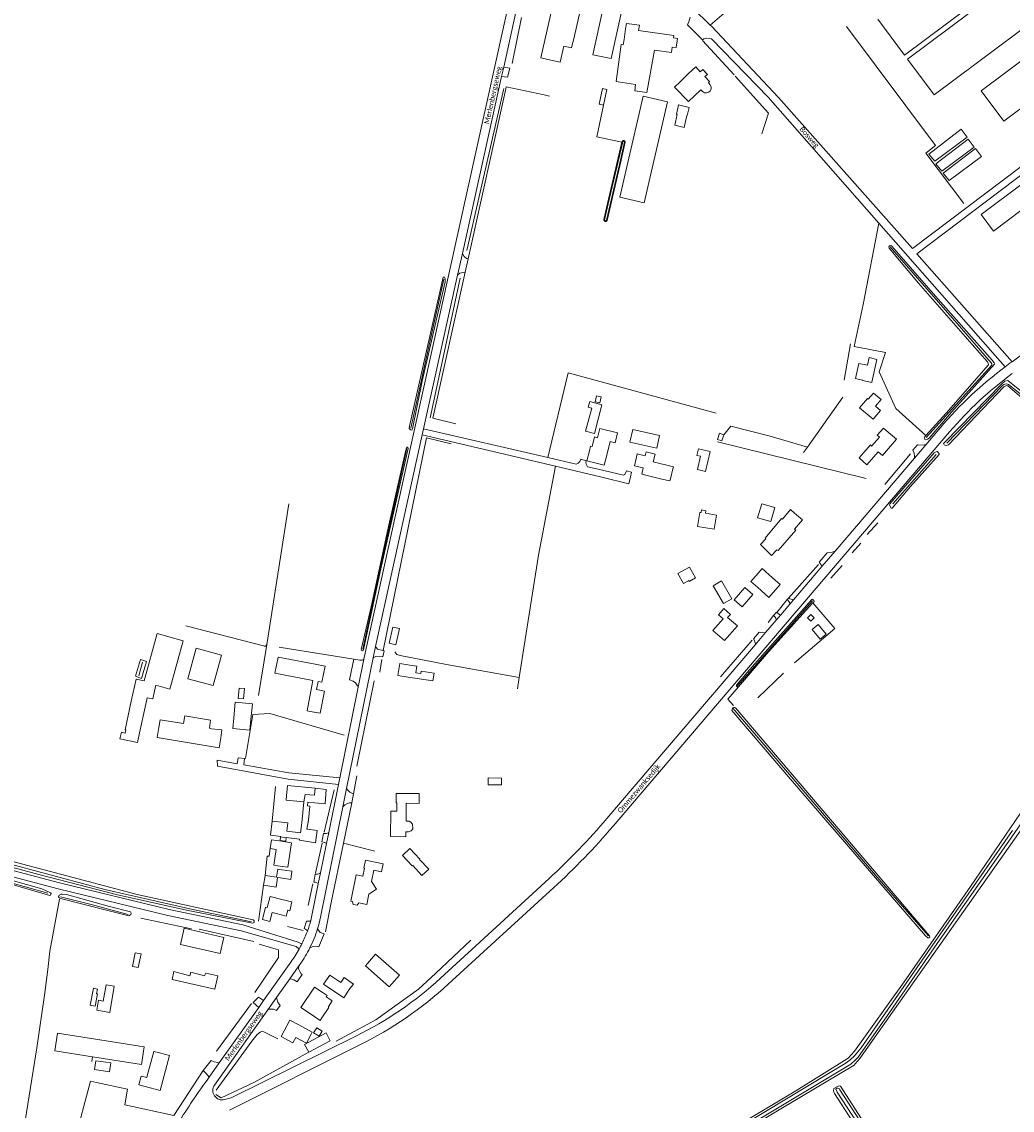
# Model space of a CAD drawing. Extents: x 177628 to 188968, y 384226 to 390673.
# Tile 325 of 393: x 185276 to 185758, y 385507 to 386037. Entities that reach past the tile are written whole.
import ezdxf

# ---------------------------------------------------------------- set-up
doc = ezdxf.new("R2010")
doc.units = 0
for name, color, linetype, lineweight in [('B01_D', 14, 'Continuous', 9), ('B01_F', 14, 'Continuous', 9), ('B01_T', 14, 'Continuous', 9), ('B02_D', 14, 'Continuous', 9), ('B02_F', 14, 'Continuous', 9), ('B02_T', 14, 'Continuous', 9), ('B03_F', 14, 'Continuous', 9), ('B07_D', 14, 'Continuous', 9), ('B11_F', 14, 'Continuous', 9), ('B11_S', 14, 'Continuous', 9), ('B14_F', 14, 'Continuous', 9), ('T01_F', 253, 'Continuous', 9), ('T02_F', 253, 'RASTER', 9), ('T03_F', 253, 'Continuous', 9), ('T03_T', 253, 'Continuous', 9), ('T04_F', 253, 'HAAG', 9), ('T04_T', 253, 'HAAG', 9), ('T05_F', 253, 'Continuous', 9), ('T07_F', 253, 'Continuous', 9), ('T09_F', 253, 'Continuous', 9), ('T10_F', 253, 'Continuous', 9), ('T22_F', 253, 'Continuous', 9), ('V00_F', 8, 'Continuous', 9), ('V00_T', 8, 'Continuous', 9), ('V06_F', 8, 'Continuous', 9), ('V06_T', 8, 'Continuous', 9), ('W01_F', 253, 'Continuous', 9), ('Z06', 7, 'Continuous', 9)]:
    doc.layers.add(name, color=color, linetype=linetype, lineweight=lineweight)
doc.styles.add('Legend', font='calibri.ttf')
doc.linetypes.add('HAAG', pattern='A,4,-1,[5,TOPOCAD.SHX,S=0.35,R=0,X=-0.35,Y=-0.35],-1', length=6)
doc.linetypes.add('RASTER', pattern='A,4,-1,[4,TOPOCAD.SHX,S=0.5,R=0,X=-0.5,Y=0],-1', length=6)

msp = doc.modelspace()

# ---------------------------------------------------------------- linework, layer by layer
at = {"layer": 'B01_D', "linetype": 'Continuous'}
for points in [[(185544.125, 386028.058), (185547.023, 386040.959)], [(185533.169, 386018.468), (185537.702, 386017.452), (185539.459, 386025.277), (185543.156, 386024.447), (185543.472, 386025.854)], [(185600.021, 386011.66), (185596.008, 386007.853)], [(185602.914, 386000.894), (185606.122, 386003.922)], [(185551.849, 385828.301), (185552.435, 385830.632), (185553.239, 385830.429), (185554.41, 385835.067), (185555.846, 385834.705)], [(185697.55, 385837.21), (185695.005, 385839.41), (185691.997, 385835.932), (185693.057, 385835.015), (185689.249, 385830.615)], [(185561.996, 385832.822), (185560.319, 385826.16)], [(185415.89, 385701.571), (185414.452, 385701.848), (185417.291, 385716.545), (185398.747, 385720.127), (185400.266, 385727.99), (185418.281, 385724.516)], [(185342.32, 385693.751), (185342.941, 385697.503), (185354.209, 385695.62)], [(185366.866, 385693.318), (185367.93, 385693.14)], [(185404.35, 385660.441), (185404.168, 385658.415), (185412.837, 385657.596)], [(185412.837, 385657.596), (185412.022, 385648.971)], [(185415.037, 385648.686), (185415.683, 385655.514), (185414.616, 385655.615), (185414.79, 385657.445), (185418.19, 385657.09)], [(185410.721, 385639.305), (185410.653, 385638.88), (185418.446, 385637.64), (185419.307, 385643.595), (185414.64, 385644.269)], [(185411.581, 385644.711), (185411.212, 385642.389)], [(185414.64, 385644.269), (185414.319, 385644.315)], [(185396.423, 385634.852), (185397.055, 385639.059), (185401.96, 385638.328)], [(185400.18, 385626.478), (185398.291, 385626.756), (185399.439, 385634.399), (185396.423, 385634.852)], [(185399.415, 385603.142), (185397.46, 385603.636), (185396.363, 385599.305), (185392.655, 385600.244), (185394.182, 385606.275), (185395.063, 385606.052), (185396.451, 385611.541), (185402.193, 385610.081)], [(185423.782, 385562.658), (185424.191, 385563.266), (185422.24, 385564.58)], [(185415.61, 385554.72), (185420.808, 385551.225), (185421.634, 385552.454)], [(185425.018, 385557.486), (185424.671, 385557.719)], [(185410.44, 385548.991), (185416.933, 385545.497), (185416.408, 385544.519)], [(185336.622, 385524.226), (185339.816, 385536.147), (185342.591, 385535.402)], [(185338.031, 385518.382), (185332.49, 385519.868), (185333.599, 385524.009)]]:
    msp.add_lwpolyline(points, dxfattribs=at)
at = {"layer": 'B01_F', "linetype": 'Continuous'}
for points in [[(185593.333, 386005.315), (185596.008, 386007.853)], [(185600.061, 385998.197), (185602.914, 386000.894)], [(185630.506, 385764.767), (185633.92, 385761.747)], [(185467.784, 385723.547), (185464.451, 385724.05)], [(185475.71, 385716.386), (185463.572, 385718.215)], [(185468.934, 385661.528), (185462.863, 385661.564)]]:
    msp.add_lwpolyline(points, dxfattribs=at)
at = {"layer": 'B01_T', "linetype": 'Continuous'}
for points in [[(185547.023, 386040.959), (185548.16, 386046.028), (185534.875, 386049.008), (185528.271, 386019.567), (185533.169, 386018.468)], [(185609.873, 386007.469), (185610.403, 386007.97), (185608.132, 386010.371), (185609.358, 386011.49), (185607.09, 386013.888), (185605.878, 386012.754), (185603.658, 386015.1), (185600.021, 386011.66)], [(185606.122, 386003.922), (185606.922, 386003.135), (185607.92, 386002.54), (185608.945, 386002.449), (185609.833, 386002.738), (185610.708, 386003.334), (185611.198, 386004.46), (185611.09, 386005.435), (185610.552, 386006.561), (185609.873, 386007.469)], [(185748.571, 385935.245), (185742.575, 385943.26), (185763.273, 385958.745), (185769.27, 385950.73), (185748.571, 385935.245)], [(185692.42, 385827.868), (185694.51, 385826.06), (185701.329, 385833.94), (185697.55, 385837.21)], [(185551.849, 385828.301), (185550.622, 385823.452), (185559.091, 385821.308), (185560.319, 385826.16)], [(185574.618, 385824.528), (185573.762, 385821.051), (185578.119, 385819.979), (185577.391, 385817.021), (185587.188, 385814.61)], [(185592.493, 385819.59), (185592.742, 385820.602), (185582.97, 385823.005), (185583.892, 385826.753), (185579.485, 385827.837), (185578.997, 385825.852), (185575.175, 385826.791), (185574.618, 385824.528)], [(185591.297, 385814.732), (185592.493, 385819.59)], [(185633.059, 385767.649), (185636.028, 385771), (185641.073, 385766.523)], [(185635.558, 385760.298), (185639.303, 385756.982), (185644.816, 385763.208), (185641.073, 385766.523)], [(185635.558, 385760.298), (185633.92, 385761.747)], [(185623.9, 385743.173), (185619.187, 385747.234), (185620.508, 385748.736), (185617.318, 385751.543), (185614.7, 385748.519), (185616.93, 385746.588), (185612.02, 385740.916), (185617.679, 385736.009), (185623.9, 385743.173)], [(185415.89, 385701.571), (185420.805, 385700.619), (185422.895, 385711.402), (185419.045, 385712.148), (185419.804, 385716.064), (185421.679, 385715.701), (185423.202, 385723.563), (185418.281, 385724.516)], [(185464.451, 385724.05), (185459.507, 385724.796), (185458.628, 385718.96), (185463.572, 385718.215)], [(185342.32, 385693.751), (185341.491, 385688.821), (185371.61, 385683.781), (185372.44, 385688.711), (185372.9, 385692.551), (185367.93, 385693.14)], [(185404.35, 385660.441), (185404.83, 385665.421), (185418.296, 385664.142)], [(185418.296, 385664.142), (185423.79, 385663.62), (185423.17, 385656.651), (185418.19, 385657.09)], [(185462.576, 385642.873), (185462.569, 385640.58), (185455.082, 385640.604), (185455.121, 385653.056), (185458.171, 385653.046), (185458.146, 385657.09), (185457.836, 385657.092), (185457.863, 385661.594), (185462.863, 385661.564)], [(185400.18, 385626.478), (185405.116, 385625.733), (185406.905, 385637.582), (185401.96, 385638.328)], [(185436.589, 385609.041), (185435.67, 385609.234), (185438.301, 385621.98), (185441.546, 385621.311), (185442.348, 385625.221), (185442.033, 385625.288), (185442.841, 385629.204), (185451.423, 385627.41), (185450.609, 385623.505), (185446.934, 385624.253), (185445.8, 385618.777), (185448.216, 385615.122), (185444.56, 385612.701), (185443.527, 385607.58), (185439.65, 385608.412), (185438.773, 385607.241), (185436.919, 385607.593), (185436.589, 385609.041)], [(185399.415, 385603.142), (185404.276, 385601.916), (185405.012, 385604.834), (185405.969, 385604.592), (185407.045, 385608.857), (185402.193, 385610.081)], [(185422.24, 385564.58), (185418.09, 385567.371), (185411.46, 385557.511), (185415.61, 385554.72)], [(185410.44, 385548.991), (185406.064, 385551.342), (185401.822, 385543.448), (185407.561, 385540.364), (185408.938, 385542.926), (185414.07, 385540.168), (185416.408, 385544.519)], [(185342.591, 385535.402), (185347.418, 385534.11), (185342.863, 385517.089), (185338.031, 385518.382)]]:
    msp.add_lwpolyline(points, dxfattribs=at)
at = {"layer": 'B02_D', "linetype": 'Continuous'}
for points in [[(185589.893, 385998.095), (185577.979, 386000.842), (185566.665, 385951.773), (185578.578, 385949.026), (185589.893, 385998.095)], [(185637.004, 385780.931), (185640.594, 385777.449), (185643.202, 385780.138), (185643.711, 385779.786), (185652.39, 385789.647), (185651.783, 385790.245), (185655.585, 385794.802), (185651.745, 385798.005)]]:
    msp.add_lwpolyline(points, dxfattribs=at)
at = {"layer": 'B02_F', "linetype": 'Continuous'}
for points in [[(185553.614, 386021.059), (185562.454, 386019.118), (185567.461, 386041.927), (185558.621, 386043.868), (185553.614, 386021.059)], [(185569.505, 386033.665), (185569.875, 386036.259), (185576.216, 386035.356), (185575.846, 386032.762)], [(185597.974, 385985.66), (185599.36, 385991.53), (185599.54, 385991.487), (185600.457, 385995.373), (185595.321, 385996.586), (185594.243, 385992.018)], [(185683.407, 385849.274), (185689.963, 385843.685), (185693.644, 385848.004), (185691.175, 385850.109), (185693.847, 385853.242), (185690.121, 385856.418)], [(185616.171, 385764.986), (185621.221, 385756.359)], [(185627.506, 385761.815), (185631.433, 385758.415), (185626.216, 385752.391), (185622.289, 385755.791)], [(185348.68, 385571.126), (185369.446, 385566.335), (185370.941, 385572.813), (185365.086, 385574.161)], [(185291.545, 385536.344), (185292.891, 385544.979), (185335.082, 385538.397), (185333.735, 385529.762), (185309.89, 385533.482)], [(185309.89, 385533.482), (185291.545, 385536.344)]]:
    msp.add_lwpolyline(points, dxfattribs=at)
at = {"layer": 'B02_T', "linetype": 'Continuous'}
for points in [[(185705.273, 386020.855), (185776.159, 386073.909)], [(185706.771, 386018.855), (185719.806, 386001.454), (185790.687, 386054.493), (185777.656, 386071.907)], [(185706.771, 386018.855), (185777.656, 386071.907)], [(185812.778, 386032.874), (185753.661, 385988.669), (185742.58, 386003.488), (185806.654, 386051.4)], [(185692.238, 386038.256), (185705.273, 386020.855)], [(185568.764, 386028.464), (185569.505, 386033.665)], [(185592.867, 386029.202), (185593.025, 386030.314), (185575.846, 386032.762)], [(185568.764, 386028.464), (185568.381, 386025.774)], [(185583.489, 386023.228), (185591.847, 386022.037), (185592.232, 386024.746)], [(185651.745, 385798.005), (185649.71, 385799.702), (185645.854, 385795.079), (185645.462, 385795.406), (185637.481, 385785.817), (185637.847, 385785.462), (185635.174, 385782.706), (185637.004, 385780.931)], [(185617.137, 385753.964), (185612.081, 385762.583), (185616.171, 385764.986)], [(185617.137, 385753.964), (185621.221, 385756.359)], [(185328.809, 385706.495), (185325.805, 385692.569), (185326.111, 385692.502)], [(185332.84, 385691.036), (185335.987, 385705.01)], [(185378.775, 385698.395), (185379.458, 385705.971), (185387.779, 385705.221), (185387.097, 385697.669)], [(185378.775, 385698.395), (185378.309, 385693.223), (185386.628, 385692.473), (185387.097, 385697.669)], [(185401.51, 385620.57), (185406.45, 385619.793), (185407.07, 385623.737), (185402.131, 385624.513)], [(185442.801, 385577.764), (185447.774, 385583.411), (185459.422, 385573.151), (185454.449, 385567.505), (185442.801, 385577.764)], [(185415.247, 385535.705), (185425.679, 385541.321), (185423.641, 385545.108), (185413.208, 385539.491)], [(185415.247, 385535.705), (185413.208, 385539.491)]]:
    msp.add_lwpolyline(points, dxfattribs=at)
at = {"layer": 'B03_F', "linetype": 'Continuous'}
for points in [[(185720.021, 385969.167), (185717.077, 385972.734), (185732.832, 385984.783), (185735.745, 385980.89), (185720.021, 385969.167)], [(185723.494, 385964.36), (185720.55, 385967.927), (185736.305, 385979.976), (185739.218, 385976.083), (185723.494, 385964.36)], [(185727.046, 385959.778), (185724.102, 385963.345), (185739.857, 385975.394), (185742.77, 385971.501), (185727.046, 385959.778)]]:
    msp.add_lwpolyline(points, dxfattribs=at)
at = {"layer": 'B07_D', "linetype": 'Continuous'}
for points in [[(185412.837, 385657.596), (185413.444, 385661.169), (185417.97, 385660.714), (185418.296, 385664.142)], [(185401.532, 385640.455), (185404.223, 385639.988)]]:
    msp.add_lwpolyline(points, dxfattribs=at)
at = {"layer": 'B11_F', "linetype": 'Continuous'}
for points in [[(185689.249, 385830.615), (185688.664, 385831.163), (185683.171, 385824.855), (185686.981, 385821.498), (185692.42, 385827.868)], [(185397.472, 385648.145), (185396.687, 385641.314)], [(185404.595, 385643.224), (185405.06, 385647.273), (185397.472, 385648.145)], [(185411.581, 385644.711), (185412.022, 385648.971)], [(185415.037, 385648.686), (185414.319, 385644.315)], [(185396.687, 385641.314), (185401.566, 385640.753), (185401.532, 385640.455)], [(185410.721, 385639.305), (185404.244, 385640.171), (185404.223, 385639.988)], [(185404.595, 385643.224), (185411.212, 385642.389)], [(185424.671, 385557.719), (185426.662, 385560.707), (185423.782, 385562.658)], [(185421.634, 385552.454), (185425.018, 385557.486)], [(185336.622, 385524.226), (185336.386, 385523.383), (185333.599, 385524.009)]]:
    msp.add_lwpolyline(points, dxfattribs=at)
at = {"layer": 'B11_S', "linetype": 'Continuous'}
for points in [[(185543.472, 386025.854), (185544.125, 386028.058)], [(185593.333, 386005.315), (185600.061, 385998.197)], [(185561.996, 385832.822), (185564.352, 385832.227), (185565.581, 385837.095), (185556.996, 385839.262), (185555.846, 385834.705)], [(185587.188, 385814.61), (185591.034, 385813.664), (185591.297, 385814.732)], [(185630.506, 385764.767), (185633.059, 385767.649)], [(185467.784, 385723.547), (185467.297, 385720.322), (185469.726, 385719.956), (185469.904, 385721.139), (185476.282, 385720.178), (185475.71, 385716.386)], [(185366.866, 385693.318), (185367.43, 385697.343), (185354.85, 385699.451), (185354.209, 385695.62)], [(185468.934, 385661.528), (185468.919, 385656.8), (185462.621, 385656.821), (185462.593, 385648.135), (185464.042, 385648.13), (185464.966, 385647.703), (185465.827, 385646.64), (185465.881, 385644.425), (185465.101, 385643.464), (185463.852, 385642.869), (185462.576, 385642.873)]]:
    msp.add_lwpolyline(points, dxfattribs=at)
at = {"layer": 'B14_F', "linetype": 'Continuous'}
for points in [[(185565.823, 386007.814), (185564.875, 386007.947), (185567.392, 386025.945), (185568.381, 386025.774)], [(185592.867, 386029.202), (185594.782, 386028.932), (185594.163, 386024.484), (185592.232, 386024.746)], [(185565.823, 386007.814), (185574.392, 386006.593), (185573.944, 386003.446), (185579.844, 386002.606), (185583.489, 386023.228)], [(185558.729, 385996.465), (185560.421, 386004.11), (185558.263, 386004.599), (185556.571, 385996.954)], [(185556.571, 385996.954), (185558.729, 385996.465)], [(185594.243, 385992.018), (185594.632, 385991.926), (185593.407, 385986.738), (185597.974, 385985.66)], [(185688.072, 385873.645), (185687.192, 385869.994), (185686.446, 385870.138), (185683.018, 385870.797), (185681.435, 385863.434), (185684.82, 385862.642)], [(185688.072, 385873.645), (185691.835, 385872.828), (185689.409, 385861.647)], [(185689.38, 385861.513), (185684.791, 385862.509), (185684.82, 385862.642)], [(185689.409, 385861.647), (185689.38, 385861.513)], [(185683.407, 385849.274), (185687.25, 385853.783), (185687.612, 385853.474), (185690.121, 385856.418)], [(185551.309, 385849.503), (185552.992, 385849.059), (185550.019, 385837.806), (185554.279, 385836.68), (185557.994, 385850.743), (185552.052, 385852.313), (185551.309, 385849.503)], [(185557.592, 385854.584), (185556.913, 385851.688), (185554.728, 385852.2), (185555.406, 385855.096), (185557.592, 385854.584)], [(185571.541, 385832.532), (185572.943, 385838.688), (185586.08, 385835.696), (185584.678, 385829.54), (185571.541, 385832.532)], [(185617.318, 385836.116), (185615.176, 385836.843), (185614.165, 385833.867), (185616.307, 385833.14), (185617.318, 385836.116)], [(185604.245, 385826.077), (185605, 385829.31), (185610.599, 385828.003), (185608.334, 385818.299)], [(185604.245, 385826.077), (185605.998, 385825.692), (185604.469, 385819.172), (185608.334, 385818.299)], [(185606.22, 385798.269), (185605.682, 385798.356), (185604.56, 385791.45), (185612.669, 385790.133), (185613.791, 385797.039), (185608.42, 385797.911), (185608.627, 385799.191), (185606.428, 385799.549), (185606.22, 385798.269)], [(185635.748, 385802.553), (185642.199, 385800.676), (185640.228, 385793.9), (185633.777, 385795.777), (185635.748, 385802.553)], [(185597.692, 385763.78), (185600.3, 385765.216), (185600.518, 385764.821), (185603.482, 385766.453), (185600.552, 385771.775), (185594.98, 385768.707), (185597.692, 385763.78)], [(185627.506, 385761.815), (185622.289, 385755.791)], [(185659.687, 385745.372), (185661.358, 385747.072), (185659.666, 385748.736), (185657.994, 385747.036), (185659.687, 385745.372)], [(185457.663, 385733.978), (185459.489, 385741.812), (185456.199, 385742.579), (185454.373, 385734.746), (185457.663, 385733.978)], [(185660.321, 385741.443), (185664.221, 385736.667), (185667.204, 385739.101), (185663.304, 385743.878), (185660.321, 385741.443)], [(185328.809, 385706.495), (185331.136, 385717.282), (185335.173, 385716.411), (185341.507, 385739.381), (185354.101, 385735.909), (185347.624, 385712.417), (185340.733, 385714.317)], [(185356.405, 385717.37), (185368.695, 385714.068), (185372.688, 385728.929), (185360.398, 385732.231), (185356.405, 385717.37)], [(185340.733, 385714.317), (185339.345, 385707.61), (185336.641, 385708.169)], [(185336.641, 385708.169), (185335.987, 385705.01)], [(185381.406, 385712.918), (185383.947, 385712.671), (185383.455, 385707.606), (185380.914, 385707.853), (185381.406, 385712.918)], [(185326.111, 385692.502), (185325.783, 385690.996), (185324.003, 385691.384), (185323.319, 385688.244), (185331.828, 385686.39), (185332.84, 385691.036)], [(185502.561, 385669.181), (185509.076, 385669.103), (185509.037, 385665.8), (185502.522, 385665.878), (185502.561, 385669.181)], [(185401.532, 385640.455), (185401.338, 385638.775), (185404.048, 385638.463), (185404.223, 385639.988)], [(185460.857, 385631.478), (185465.614, 385626.341), (185465.848, 385626.557), (185470.341, 385621.704), (185473.633, 385624.752), (185469.187, 385629.553), (185469.323, 385629.679), (185464.518, 385634.868), (185460.857, 385631.478)], [(185394.004, 385621.751), (185399.569, 385620.875), (185400.188, 385624.818), (185402.131, 385624.513)], [(185400.035, 385620.516), (185399.331, 385616.04), (185393.256, 385616.996), (185393.962, 385621.486)], [(185393.962, 385621.486), (185394.004, 385621.751)], [(185401.51, 385620.57), (185400.079, 385620.795), (185400.035, 385620.516)], [(185372.09, 385583.724), (185352.808, 385588.174), (185354.626, 385596.054), (185373.909, 385591.605), (185372.09, 385583.724)], [(185333.586, 385583.54), (185330.791, 385584.113), (185329.424, 385577.443), (185332.219, 385576.87), (185333.586, 385583.54)], [(185365.086, 385574.161), (185364.472, 385572.818), (185357.874, 385574.656), (185357.377, 385572.873), (185349.584, 385575.044), (185348.68, 385571.126)], [(185435.277, 385566.663), (185432.262, 385562.19), (185422.491, 385568.777), (185425.506, 385573.25)], [(185425.506, 385573.25), (185430.887, 385569.623)], [(185430.887, 385569.623), (185432.553, 385572.069), (185436.974, 385568.858), (185435.277, 385566.663)], [(185310.391, 385566.829), (185308.885, 385558.586), (185311.243, 385558.156), (185312.322, 385564.064), (185311.918, 385564.137), (185312.344, 385566.472), (185310.391, 385566.829)], [(185311.993, 385556.129), (185312.826, 385561.011), (185315.177, 385560.609), (185316.529, 385568.538), (185320.511, 385567.859), (185318.326, 385555.049), (185311.993, 385556.129)], [(185417.617, 385545.122), (185419.108, 385547.586), (185421.734, 385545.998), (185420.243, 385543.533), (185417.617, 385545.122)], [(185318.918, 385530.525), (185318.303, 385526.255), (185310.929, 385527.317), (185311.544, 385531.587), (185318.918, 385530.525)]]:
    msp.add_lwpolyline(points, dxfattribs=at)
at = {"layer": 'T01_F', "linetype": 'Continuous'}
msp.add_lwpolyline([(185394.004, 385621.751), (185394.995, 385631.108), (185396.027, 385631.056), (185396.423, 385634.852)], dxfattribs=at)
at = {"layer": 'T02_F', "linetype": 'RASTER'}
for points in [[(185679.001, 385880.316), (185675.851, 385862.67)], [(185617.318, 385836.116), (185620.707, 385840.341), (185639.856, 385835.524), (185658.007, 385830.171)], [(185660.662, 385754.335), (185671.289, 385741.907), (185651.791, 385725.104)], [(185646.368, 385720.172), (185633.89, 385708.073)], [(185624.434, 385713.488), (185619.189, 385707.428), (185621.997, 385704.484)], [(185397.472, 385648.145), (185399.016, 385664.927)], [(185288.147, 385575.964), (185289.247, 385584.901), (185293.874, 385610.183)], [(185400.481, 385585.574), (185400.455, 385581.741), (185388.937, 385564.768)], [(185311.933, 385521.049), (185308.963, 385521.593), (185301.025, 385491.752), (185275.961, 385495.212), (185282.927, 385537.871), (185286.631, 385563.489)], [(185387.398, 385559.501), (185370.268, 385536.277)], [(185309.586, 385531.255), (185309.89, 385533.482)], [(185363.799, 385526.817), (185349.537, 385504.961), (185325.737, 385510.154), (185326.972, 385517.811)], [(185388.564, 385520.968), (185372.562, 385513.49), (185370.064, 385515.085)]]:
    msp.add_lwpolyline(points, dxfattribs=at)
at = {"layer": 'T03_F', "linetype": 'Continuous'}
for points in [[(185734.169, 385948.624), (185715.678, 385973.202), (185720.44, 385976.939), (185677.028, 386034.77)], [(185511.182, 386004.445), (185511.324, 386005.376), (185529.9, 386001.482)], [(185567.707, 385978.424), (185555.482, 385981.064), (185558.729, 385996.465)], [(185437.12, 385726.944), (185400.838, 385732.864)], [(185482.323, 385724.413), (185517.751, 385717.983)], [(185358.113, 385595.786), (185333.46, 385600.963)], [(185447.939, 385551.435), (185468.596, 385566.378)]]:
    msp.add_lwpolyline(points, dxfattribs=at)
at = {"layer": 'T03_T', "linetype": 'Continuous'}
for points in [[(185511.182, 386004.445), (185492.799, 385921.714)], [(185492.799, 385921.714), (185491.368, 385915.273)], [(185491.368, 385915.273), (185475.567, 385844.163), (185486.854, 385841.485)], [(185451.467, 385731.16), (185472.556, 385834.639), (185484.554, 385831.792)], [(185432.079, 385637.429), (185426.222, 385608.555)], [(185447.436, 385633.464), (185432.079, 385637.429)]]:
    msp.add_lwpolyline(points, dxfattribs=at)
at = {"layer": 'T04_F', "linetype": 'HAAG'}
for points in [[(185622.274, 386011.254), (185606.99, 386027.929)], [(185635.861, 385982.516), (185639.106, 385992.552), (185622.861, 386010.579)], [(185529.9, 386001.482), (185532.466, 386000.908)], [(185613.536, 385846.59), (185541.523, 385866.194), (185531.659, 385825.024)], [(185675.211, 385854.402), (185658.007, 385830.171)], [(185614.219, 385832.712), (185686.615, 385814.851)], [(185658.007, 385830.171), (185656.067, 385827.439)], [(185708.268, 385826.871), (185695.673, 385811.895)], [(185527.014, 385777.556), (185517.751, 385717.983)], [(185648.819, 385756.674), (185663.406, 385773.072)], [(185643.155, 385749.584), (185648.162, 385755.906)], [(185641.519, 385748.141), (185638.982, 385744.83)], [(185631.146, 385736.256), (185615.72, 385718.288)], [(185457.065, 385730.469), (185458.122, 385729.188), (185459.759, 385728.695), (185482.323, 385724.413)], [(185450.825, 385726.814), (185449.877, 385720.644)], [(185517.751, 385717.983), (185516.896, 385712.481)], [(185384.448, 385678.618), (185388.015, 385700.064), (185396.273, 385700.458)], [(185432.448, 385689.926), (185396.273, 385700.458)], [(185437.039, 385661.502), (185438.697, 385670.236)], [(185427.646, 385663.43), (185422.69, 385642.816)], [(185432.079, 385637.429), (185436.165, 385657.13)], [(185418.586, 385622.838), (185421.807, 385637.497)], [(185417.276, 385617.639), (185414.917, 385607.18)], [(185426.222, 385608.555), (185423.389, 385594.317)], [(185412.576, 385595.003), (185404.942, 385596.852)], [(185388.577, 385589.55), (185361.912, 385595.623)], [(185391.096, 385588.366), (185399.404, 385585.902)], [(185399.404, 385585.902), (185400.481, 385585.574)], [(185468.596, 385566.378), (185476.952, 385573.983), (185494.192, 385590.31)], [(185286.631, 385563.489), (185288.147, 385575.964)], [(185400.226, 385542.315), (185393.334, 385545.618), (185392.523, 385545.906), (185391.608, 385545.469), (185390.167, 385544.408), (185387.475, 385541.102)], [(185415.247, 385535.705), (185388.564, 385520.968)], [(185311.933, 385521.049), (185326.972, 385517.811)]]:
    msp.add_lwpolyline(points, dxfattribs=at)
at = {"layer": 'T04_T', "linetype": 'HAAG'}
msp.add_lwpolyline([(185387.475, 385541.102), (185370.078, 385517.192)], dxfattribs=at)
at = {"layer": 'T05_F', "linetype": 'Continuous'}
for points in [[(185390.727, 385599.51), (185393.256, 385616.996)], [(185428.637, 385541.032), (185447.939, 385551.435)]]:
    msp.add_lwpolyline(points, dxfattribs=at)
at = {"layer": 'T07_F', "linetype": 'Continuous'}
for points in [[(185514.277, 386016.724), (185518.85, 386039.066)], [(185510.207, 386004.668), (185492.132, 385925.774)], [(185747.475, 385871.176), (185733.102, 385887.754), (185698.265, 385927.503)], [(185465.012, 385839.383), (185474.041, 385880.534), (185481.077, 385911.891)], [(185489.022, 385912.33), (185474.395, 385844.423)], [(185715.888, 385834.724), (185747.758, 385870.054)], [(185725.897, 385832.071), (185753.005, 385860.025), (185753.686, 385860.522), (185754.2, 385860.767), (185754.968, 385860.961), (185755.981, 385860.641), (185860.714, 385777.052)], [(185441.486, 385731.836), (185452.034, 385780.432), (185463.064, 385829.375)], [(185720.672, 385826.596), (185699.532, 385802.565)], [(185394.776, 385734.036), (185405.463, 385802.594)], [(185692.353, 385793.296), (185687.103, 385787.533)], [(185679.792, 385778.756), (185684.012, 385783.368)], [(185669.358, 385766.385), (185674.854, 385772.582)], [(185660.5, 385755.405), (185636.907, 385728.734), (185623.995, 385713.928)], [(185393.127, 385733.39), (185355.404, 385743.222)], [(185394.776, 385734.036), (185390.783, 385709.31)], [(185332.543, 385718.898), (185334.265, 385725.417)], [(185438.668, 385674.868), (185447.122, 385716.387)], [(185621.629, 385703.076), (185693.858, 385618.652), (185716.888, 385592.269)], [(185387.4, 385599.196), (185358.795, 385605.195), (185315.992, 385614.968), (185261.471, 385629.411)], [(185288.263, 385613.044), (185260.322, 385620.826)], [(185327.27, 385602.699), (185309.935, 385607.403), (185294.347, 385611.288)]]:
    msp.add_lwpolyline(points, dxfattribs=at)
msp.add_arc((185746.824, 385870.415), 1.001, 338.85709, 49.45558, dxfattribs=at)
at = {"layer": 'T07_F', "linetype": 'Continuous', "extrusion": (0, 0, -1)}
msp.add_arc((-185393.704, 385734.345), 1.116, 196.0766, 301.13762, dxfattribs=at)
at = {"layer": 'T09_F', "linetype": 'Continuous'}
for points in [[(185559.305, 385940.046), (185559.233, 385940.093), (185559.167, 385940.147), (185559.106, 385940.208), (185559.051, 385940.274), (185559.003, 385940.345), (185558.963, 385940.421), (185558.93, 385940.5), (185558.905, 385940.582), (185558.889, 385940.667), (185558.878, 385940.789), (185561.199, 385950.728), (185567.707, 385978.424)], [(185567.707, 385978.424), (185567.79, 385978.775), (185567.816, 385978.848), (185567.848, 385978.915), (185567.887, 385978.978), (185567.932, 385979.037), (185567.983, 385979.091), (185568.039, 385979.14), (185568.099, 385979.183), (185568.164, 385979.22), (185568.232, 385979.249), (185568.303, 385979.272), (185568.375, 385979.288), (185568.449, 385979.296), (185568.524, 385979.297), (185568.598, 385979.29), (185568.671, 385979.276), (185568.742, 385979.254), (185568.81, 385979.226), (185568.876, 385979.19), (185568.937, 385979.148), (185568.994, 385979.101), (185569.046, 385979.047), (185569.092, 385978.989), (185569.132, 385978.927), (185569.165, 385978.86), (185569.192, 385978.791), (185569.212, 385978.719), (185569.224, 385978.646), (185569.229, 385978.572), (185569.225, 385978.485), (185567.33, 385969.659), (185562.815, 385950.212), (185560.51, 385940.409), (185560.447, 385940.305), (185560.395, 385940.236), (185560.337, 385940.173), (185560.272, 385940.116), (185560.203, 385940.066), (185560.128, 385940.023), (185560.05, 385939.988), (185559.969, 385939.961), (185559.885, 385939.942), (185559.8, 385939.931), (185559.714, 385939.929), (185559.628, 385939.936), (185559.544, 385939.951), (185559.461, 385939.975), (185559.381, 385940.007), (185559.305, 385940.046)], [(185745.62, 385871.546), (185738.242, 385880.083), (185712.056, 385909.851), (185697.817, 385926.935)], [(185699.133, 385927.928), (185720.438, 385903.646), (185747.921, 385872.464), (185748.082, 385872.252)], [(185471.124, 385870.473), (185464.207, 385840.359), (185464.198, 385839.128), (185464.695, 385838.454), (185465.358, 385838.384), (185465.751, 385838.957), (185470.445, 385862.192), (185481.68, 385910.524), (185481.623, 385912.04), (185481.532, 385912.452), (185481.34, 385912.781), (185480.932, 385912.902), (185480.69, 385912.821), (185471.124, 385870.473)], [(185748.082, 385872.252), (185748.776, 385871.338)], [(185748.776, 385871.338), (185748.971, 385871.058), (185749.162, 385870.528), (185728.152, 385847.087), (185717.355, 385834.544), (185716.468, 385834.059), (185715.709, 385833.697), (185715.183, 385833.757), (185714.795, 385834.441), (185714.953, 385834.89), (185715.69, 385835.71)], [(185746.176, 385870.12), (185725.509, 385846.634), (185715.69, 385835.71)], [(185819.486, 385808.186), (185860.378, 385775.599), (185861.04, 385775.914), (185861.676, 385776.624), (185861.789, 385777.41), (185861.638, 385778.069), (185756.578, 385861.722), (185755.574, 385862.463), (185754.127, 385862.26), (185752.69, 385860.844), (185725.065, 385832.719), (185724.328, 385831.88), (185724.577, 385831.186), (185725.621, 385830.872), (185726.678, 385831.213), (185753.583, 385859.482), (185754.973, 385860.145), (185755.528, 385860.003), (185763.469, 385853.064), (185819.486, 385808.186)], [(185445.575, 385752.436), (185440.756, 385731.595), (185440.919, 385731.253), (185441.397, 385731.06), (185441.668, 385731.154), (185441.915, 385731.517), (185450.52, 385771.69), (185463.645, 385829.511), (185463.525, 385829.909), (185463.261, 385830.169), (185462.961, 385830.061), (185462.65, 385829.317), (185462.273, 385828.051), (185453.695, 385790.099), (185445.575, 385752.436)], [(185708.181, 385810.901), (185699.259, 385800.471), (185698.732, 385800.382), (185698.038, 385801.839), (185698.116, 385802.526), (185719.675, 385827.352), (185720.637, 385827.892), (185721.195, 385827.914), (185721.615, 385827.545), (185722.16, 385826.912), (185722.186, 385826.518), (185708.181, 385810.901)], [(185624.434, 385713.488), (185623.877, 385713.452), (185623.468, 385713.83), (185623.499, 385714.247), (185628.757, 385720.54), (185660.128, 385756.034), (185660.594, 385756.141), (185660.888, 385755.765), (185661.224, 385755.18), (185661.077, 385754.766), (185660.662, 385754.335)], [(185660.662, 385754.335), (185660.463, 385754.129), (185639.074, 385730.479), (185624.434, 385713.488)], [(185333.767, 385717.573), (185336.259, 385725.741), (185333.365, 385726.854), (185330.915, 385718.655), (185333.767, 385717.573)], [(185622.979, 385703.32), (185717.454, 385592.422), (185717.601, 385591.632), (185717.134, 385591.409), (185716.693, 385591.371), (185715.553, 385592.319), (185650.795, 385667.496)], [(185650.795, 385667.496), (185621.272, 385701.976)], [(185606.398, 385489.451), (185652.33, 385516.866), (185677.368, 385532.47), (185678.051, 385532.923), (185680.882, 385536.198), (185705.117, 385569.893), (185737.401, 385616.302), (185766.637, 385659.1)], [(185762.769, 385644.928), (185683.564, 385532.695), (185681.228, 385530.082), (185680.707, 385529.445), (185654.283, 385513.747), (185618.387, 385492.269)], [(185356.565, 385604.608), (185387.86, 385598.523), (185388.238, 385598.631), (185388.619, 385598.885), (185388.605, 385599.667), (185388.093, 385600.139), (185331.759, 385612.424), (185262.338, 385630.801), (185261.067, 385630.911), (185260.368, 385630.722), (185260.038, 385630.062), (185260.341, 385629.275), (185260.962, 385628.424), (185283.801, 385622.178), (185322.145, 385612.285), (185356.565, 385604.608)], [(185285.229, 385615.17), (185289.526, 385613.328), (185289.803, 385612.871), (185289.552, 385612.161), (185289.191, 385611.93), (185258.912, 385620.66), (185258.468, 385621.097), (185258.193, 385621.673), (185258.179, 385622.197), (185258.687, 385622.616), (185261.577, 385621.871), (185285.229, 385615.17)], [(185318.271, 385606.579), (185328.531, 385604.102), (185328.852, 385603.43), (185328.671, 385602.695), (185327.612, 385602.073), (185294.33, 385610.549), (185293.74, 385610.798), (185293.417, 385611.352), (185293.764, 385612.107), (185294.677, 385612.542), (185295.203, 385612.675), (185297.221, 385612.399), (185318.271, 385606.579)], [(185734.44, 385417.35), (185697.002, 385475.726), (185671.254, 385515.585), (185670.896, 385516.255), (185670.645, 385517.126), (185670.876, 385518.039), (185672.912, 385519.198), (185673.5, 385519.441), (185674.185, 385519.233), (185721.731, 385445.299), (185738.43, 385420.02)]]:
    msp.add_lwpolyline(points, dxfattribs=at)
at = {"layer": 'T09_F', "linetype": 'Continuous', "extrusion": (0, 0, -1)}
for centre, radius, start, end in [((-185698.55, 385927.332), 0.834, 331.58026, 134.34631), ((-185622.489, 385702.189), 1.235, 350.06395, 45.89726), ((-185622.487, 385702.187), 1.236, 46.0372, 113.47264)]:
    msp.add_arc(centre, radius, start, end, dxfattribs=at)
at = {"layer": 'T09_F', "linetype": 'Continuous'}
msp.add_arc((185743.65, 385869.957), 2.531, 3.70123, 38.90057, dxfattribs=at)
at = {"layer": 'T10_F', "linetype": 'Continuous'}
for points in [[(185610.715, 386035.382), (185645.874, 386065.715), (185646.352, 386066.824), (185646.229, 386068.402), (185645.402, 386070.399), (185607.529, 386110.492), (185606.156, 386110.467), (185604.676, 386110.139), (185603.451, 386109.806), (185560.028, 386078.963)], [(185692.78, 385939.096), (185685.2, 385899.441), (185680.707, 385879.154), (185695.98, 385876.184), (185692.968, 385866.732), (185701.063, 385848.844), (185715.69, 385835.71)], [(185527.014, 385777.556), (185535.298, 385820.78)]]:
    msp.add_lwpolyline(points, dxfattribs=at)
at = {"layer": 'T22_F', "linetype": 'Continuous'}
for points in [[(185599.658, 386035.62), (185606.96, 386028.28)], [(185513.176, 386014.469), (185512.001, 386010.071)], [(185709.398, 385828.574), (185711.619, 385831.171)], [(185550.377, 385823.514), (185547.731, 385824.184)], [(185572.398, 385817.939), (185569.945, 385818.56)], [(185663.72, 385774.089), (185667.676, 385778.639)], [(185648.162, 385755.906), (185648.819, 385756.674)], [(185641.519, 385748.141), (185642.936, 385749.798)], [(185631.839, 385736.828), (185634.602, 385740.057)], [(185451.888, 385730.958), (185451.313, 385728.084)], [(185435.111, 385716.953), (185437.12, 385726.944)], [(185370.77, 385674.88), (185370.64, 385677.78)], [(185380.909, 385678.98), (185383.917, 385678.6)], [(185436.165, 385657.13), (185437.039, 385661.502)], [(185421.648, 385638.087), (185422.491, 385642.211)], [(185417.654, 385618.53), (185418.439, 385622.374)], [(185412.939, 385595.964), (185414.086, 385599.459)], [(185422.754, 385593.384), (185420.159, 385586.915)], [(185412.031, 385573.488), (185409.554, 385569.93)], [(185388.158, 385559.836), (185390.781, 385562.58)], [(185401.31, 385558.48), (185399.524, 385555.966)], [(185363.799, 385526.817), (185367.766, 385531.696)]]:
    msp.add_lwpolyline(points, dxfattribs=at)
at = {"layer": 'V00_F', "linetype": 'Continuous'}
for points in [[(185513.176, 386014.469), (185510.163, 386014.97)], [(185509.144, 386010.371), (185512.001, 386010.071)], [(185715.601, 385831.21), (185714.985, 385831.222), (185712.272, 385831.047), (185711.619, 385831.171)], [(185710.072, 385824.735), (185710.17, 385825.815), (185709.921, 385827.249), (185709.398, 385828.574)], [(185649.47, 385753.767), (185649.394, 385754.2), (185648.971, 385754.955), (185648.419, 385755.711), (185648.162, 385755.906)], [(185651.228, 385755.825), (185650.574, 385755.919), (185648.939, 385756.542), (185648.819, 385756.674)], [(185642.835, 385745.997), (185642.843, 385746.4), (185642.57, 385746.971), (185642.244, 385747.388), (185641.519, 385748.141)], [(185643.155, 385749.584), (185642.936, 385749.798)], [(185645.039, 385748.577), (185644.375, 385748.764), (185643.155, 385749.584)], [(185637.589, 385739.853), (185637.26, 385739.73), (185635.41, 385739.868), (185634.602, 385740.057)], [(185632.725, 385734.157), (185632.744, 385734.64), (185631.934, 385736.74), (185631.839, 385736.828)], [(185447.803, 385733.195), (185448.064, 385732.692), (185448.65, 385731.824), (185451.888, 385730.958)], [(185442.1, 385726.974), (185441.869, 385726.836), (185441.215, 385726.524), (185440.033, 385726.476), (185437.12, 385726.944)], [(185446.56, 385727.565), (185446.969, 385727.845), (185447.951, 385728.313), (185451.313, 385728.084)], [(185439.337, 385713.379), (185439.009, 385713.966), (185437.994, 385715.374), (185436.807, 385716.3), (185435.111, 385716.953)], [(185424.949, 385642.565), (185424.795, 385642.445), (185423.709, 385642.205), (185422.888, 385642.183), (185422.491, 385642.211)], [(185423.867, 385637.241), (185423.755, 385637.37), (185422.941, 385637.722), (185421.648, 385638.087)], [(185420.962, 385622.947), (185420.576, 385622.746), (185419.488, 385622.412), (185418.439, 385622.374)], [(185419.888, 385617.659), (185419.836, 385617.73), (185419.228, 385618.133), (185418.319, 385618.392), (185417.654, 385618.53)], [(185390.887, 385557.56), (185388.158, 385559.836)], [(185393.24, 385560.873), (185390.781, 385562.58)], [(185367.766, 385531.696), (185369.235, 385531.084), (185370.89, 385530.651), (185371.698, 385530.538)], [(185366.703, 385523.504), (185365.327, 385525.417), (185363.799, 385526.817)]]:
    msp.add_lwpolyline(points, dxfattribs=at)
at = {"layer": 'V00_T', "linetype": 'Continuous'}
for points in [[(185442.1, 385726.974), (185457.394, 385797.08), (185523.543, 386095.493)], [(185510.163, 386014.97), (185516.101, 386041.759)], [(185509.144, 386010.371), (185510.163, 386014.97)], [(185490.084, 385924.383), (185509.144, 386010.371)], [(185487.724, 385913.735), (185490.084, 385924.383)], [(185471.17, 385839.048), (185487.724, 385913.735)], [(185447.803, 385733.195), (185470.527, 385836.147)], [(185470.527, 385836.147), (185470.529, 385836.157), (185471.17, 385839.048)], [(185727.255, 385837.571), (185563.438, 385645.757)], [(185722.853, 385839.703), (185715.601, 385831.21)], [(185715.601, 385831.21), (185710.072, 385824.735)], [(185710.072, 385824.735), (185671.48, 385779.541)], [(185671.48, 385779.541), (185665.059, 385772.022)], [(185665.059, 385772.022), (185651.228, 385755.825)], [(185651.228, 385755.825), (185649.47, 385753.767)], [(185649.47, 385753.767), (185645.039, 385748.577)], [(185642.835, 385745.997), (185637.589, 385739.853)], [(185645.039, 385748.577), (185642.835, 385745.997)], [(185637.589, 385739.853), (185632.725, 385734.157)], [(185632.725, 385734.157), (185560.425, 385649.488)], [(185446.56, 385727.565), (185447.803, 385733.195)], [(185439.337, 385713.379), (185442.1, 385726.974)], [(185445.122, 385720.469), (185446.56, 385727.565)], [(185435.306, 385672.01), (185445.122, 385720.469)], [(185430.355, 385669.174), (185439.337, 385713.379)], [(185433.688, 385664.021), (185435.306, 385672.01)], [(185424.949, 385642.565), (185429.705, 385665.971)], [(185429.705, 385665.971), (185430.355, 385669.174)], [(185431.888, 385655.139), (185433.688, 385664.021)], [(185420.996, 385601.367), (185431.888, 385655.139)], [(185423.867, 385637.241), (185424.949, 385642.565)], [(185420.962, 385622.947), (185423.867, 385637.241)], [(185419.888, 385617.659), (185420.962, 385622.947)], [(185416.252, 385599.763), (185419.888, 385617.659)], [(185496.612, 385587.554), (185532.223, 385620.236)], [(185483.112, 385568.754), (185534.493, 385615.786)], [(185479.384, 385571.743), (185496.612, 385587.554)], [(185393.24, 385560.873), (185406.482, 385579.521)], [(185405.955, 385571.417), (185410.422, 385577.723)], [(185410.422, 385577.723), (185411.012, 385578.556)], [(185399.528, 385562.346), (185405.955, 385571.417)], [(185390.887, 385557.56), (185393.24, 385560.873)], [(185395.283, 385556.354), (185399.528, 385562.346)], [(185369.351, 385519.751), (185395.283, 385556.354)], [(185371.698, 385530.538), (185390.887, 385557.56)], [(185374.239, 385512.665), (185377.519, 385513.496), (185438.458, 385543.739)], [(185440.028, 385539.245), (185376.582, 385507.498)], [(185366.703, 385523.504), (185371.698, 385530.538)]]:
    msp.add_lwpolyline(points, dxfattribs=at)
for centre, radius, start, end in [((185872.585, 385712.091), 196.682, 123.8573, 125.76735), ((185873.584, 385710.687), 198.406, 126.96067, 139.43861), ((185878.145, 385704.414), 206.161, 125.7742, 126.92534), ((185305.306, 385866.09), 339.38, 312.47833, 319.51704), ((185353.016, 385617.77), 65.75, 339.43028, 344.10522), ((185353.14, 385617.741), 65.623, 333.78132, 339.41562), ((185353.517, 385617.519), 65.185, 324.34367, 330.9593), ((185352.767, 385617.953), 66.051, 330.9457, 333.75937), ((185639.71, 385323.208), 338.602, 143.73365, 148.3581)]:
    msp.add_arc(centre, radius, start, end, dxfattribs=at)
at = {"layer": 'V00_T', "linetype": 'Continuous', "extrusion": (0, 0, -1)}
for centre, radius, start, end in [((-185866.005, 385718.998), 182.514, 40.51653, 53.61589), ((-185314.936, 385857.945), 322.055, 220.33617, 227.56985), ((-185361.714, 385613.804), 60.573, 191.84828, 197.304), ((-185361.453, 385613.839), 60.832, 197.26254, 206.77482), ((-185361.2, 385613.964), 61.114, 206.77285, 215.4067), ((-185362.833, 385698.167), 171.951, 227.3269, 243.9086), ((-185357.305, 385706.229), 186.351, 227.53761, 243.64651), ((-185373.094, 385517.104), 4.584, 255.53127, 35.27206)]:
    msp.add_arc(centre, radius, start, end, dxfattribs=at)
at = {"layer": 'V06_F', "linetype": 'Continuous'}
for points in [[(185600.928, 386039.299), (185600.308, 386037.077), (185599.658, 386035.62)], [(185611.336, 386028.81), (185608.928, 386029.094), (185607.527, 386028.821), (185606.96, 386028.28)], [(185490.084, 385924.383), (185490.945, 385922.842), (185492.066, 385921.918), (185492.799, 385921.714)], [(185487.724, 385913.735), (185488.802, 385914.795), (185491.368, 385915.273)], [(185545.405, 385821.837), (185546.444, 385822.332), (185547.178, 385823.065), (185547.731, 385824.184)], [(185551.024, 385820.535), (185550.224, 385821.811), (185550.192, 385822.815), (185550.377, 385823.514)], [(185556.09, 385819.36), (185568.483, 385816.487), (185569.134, 385816.861), (185569.945, 385818.56)], [(185557.85, 385815.43), (185571.118, 385812.282), (185571.926, 385815.689)], [(185571.926, 385815.689), (185572.398, 385817.939)], [(185671.48, 385779.541), (185671.059, 385779.296), (185669.998, 385778.981), (185667.676, 385778.639)], [(185665.059, 385772.022), (185664.682, 385772.813), (185663.72, 385774.089)], [(185380.909, 385678.98), (185380.426, 385676.069)], [(185383.571, 385675.519), (185383.917, 385678.6)], [(185433.688, 385664.021), (185434.347, 385663.02), (185435.178, 385662.218), (185436.556, 385661.527), (185437.039, 385661.502)], [(185431.888, 385655.139), (185432.875, 385656.089), (185434.128, 385656.761), (185435.072, 385657.137), (185436.165, 385657.13)], [(185214.097, 385638.407), (185231.73, 385634.488), (185293.964, 385618.124), (185347.353, 385605.18), (185383.116, 385597.759), (185410.081, 385589.2), (185411.448, 385588.685), (185412.012, 385588.749)], [(185215.752, 385634.966), (185231.022, 385631.572), (185293.23, 385615.216), (185346.695, 385602.252), (185382.388, 385594.847), (185409.042, 385587.135), (185409.222, 385587.036), (185410.196, 385586.253), (185410.507, 385585.876)], [(185416.252, 385599.763), (185415.825, 385599.542), (185414.162, 385599.442), (185414.086, 385599.459)], [(185414.574, 385594.669), (185414.409, 385594.956), (185413.656, 385595.567), (185412.939, 385595.964)], [(185419.545, 385595.787), (185419.925, 385595.069), (185420.873, 385594.023), (185422.754, 385593.384)], [(185415.763, 385586.435), (185416.962, 385587.049), (185419.383, 385587.155), (185420.159, 385586.915)], [(185410.422, 385577.723), (185410.314, 385576.321), (185410.893, 385574.949), (185411.507, 385573.819), (185412.031, 385573.488)], [(185405.955, 385571.417), (185406.038, 385571.442), (185407.003, 385571.303), (185407.904, 385570.984), (185409.554, 385569.93)], [(185399.528, 385562.346), (185399.628, 385561.701), (185400.111, 385560.06), (185401.31, 385558.48)], [(185395.283, 385556.354), (185396.076, 385556.663), (185398.13, 385556.594), (185399.524, 385555.966)]]:
    msp.add_lwpolyline(points, dxfattribs=at)
at = {"layer": 'V06_T', "linetype": 'Continuous'}
for points in [[(185560.028, 386078.963), (185592.31, 386052.37), (185603.43, 386042.35), (185607.373, 386038.651), (185610.715, 386035.382)], [(185762.78, 385967.22), (185709.18, 385926.72), (185643.997, 386000.296), (185611.238, 386034.871), (185610.715, 386035.382)], [(185692.78, 385939.096), (185638.89, 386000.315), (185611.336, 386028.81)], [(185765.75, 385965.28), (185711.31, 385924.11), (185757.625, 385871.678)], [(185749.479, 385874.686), (185692.78, 385939.096)], [(185754.289, 385869.223), (185749.479, 385874.686)], [(185535.298, 385820.78), (185470.527, 385836.147)], [(185531.659, 385825.024), (185471.17, 385839.048)], [(185531.659, 385825.024), (185545.405, 385821.837)], [(185535.298, 385820.78), (185557.85, 385815.43)], [(185551.024, 385820.535), (185556.09, 385819.36)], [(185380.426, 385676.069), (185370.64, 385677.78)], [(185429.705, 385665.971), (185405.18, 385668.65), (185370.77, 385674.88)], [(185430.355, 385669.174), (185405.59, 385671.67), (185383.571, 385675.519)]]:
    msp.add_lwpolyline(points, dxfattribs=at)
at = {"layer": 'W01_F', "linetype": 'Continuous'}
for points in [[(185559.215, 385940.765), (185561.523, 385950.652), (185568.109, 385978.68)], [(185568.894, 385978.527), (185567.005, 385969.731), (185562.49, 385950.288), (185560.198, 385940.537)], [(185787.751, 385683.87), (185748.962, 385628.256), (185721.242, 385588.637), (185696.56, 385552.934), (185682.685, 385533.267), (185681.27, 385531.847), (185679.083, 385529.954), (185528.562, 385439.565)], [(185605.333, 385487.468), (185669.166, 385525.922), (185676.408, 385530.215), (185678.696, 385531.92), (185680.952, 385533.911), (185684.228, 385537.834), (185716.433, 385584.196), (185757.809, 385643.666)], [(185724.425, 385436.304), (185727.408, 385431.379), (185745.578, 385403.092), (185745.815, 385402.866), (185746.373, 385402.812), (185746.833, 385402.94), (185747.329, 385403.44), (185747.408, 385403.952), (185673.866, 385517.404), (185673.573, 385517.952), (185672.939, 385518.259), (185672.43, 385518.222), (185671.998, 385517.932), (185671.842, 385517.673), (185672.434, 385516.345), (185692.351, 385485.996), (185724.425, 385436.304)]]:
    msp.add_lwpolyline(points, dxfattribs=at)
at = {"layer": 'W01_F', "linetype": 'Continuous', "extrusion": (0, 0, -1)}
for centre, radius, start, end in [((-185568.493, 385978.562), 0.402, 17.08575, 184.97212), ((-185559.738, 385940.786), 0.523, 208.38882, 357.72808)]:
    msp.add_arc(centre, radius, start, end, dxfattribs=at)

# ---------------------------------------------------------------- texts
at = {"layer": 'Z06', "style": 'Legend'}
for s, rotation, p in [('Merlenbergseweg', 77.52093, (185502.969, 385987.092)), ('Ommezwanksedijk', 49.54162, (185567.212, 385651.879)), ('Merlenbergseweg', 54.64206, (185376.181, 385531.25))]:
    msp.add_text(s, height=2.5, rotation=rotation, dxfattribs=at).set_placement(p)
at = {"layer": 'Z06', "linetype": 'Continuous', "style": 'Legend'}
msp.add_text('Bosweg', height=2.5, rotation=311.43377, dxfattribs=at).set_placement((185653.969, 385984.664))

doc.saveas('drawing.dxf')
